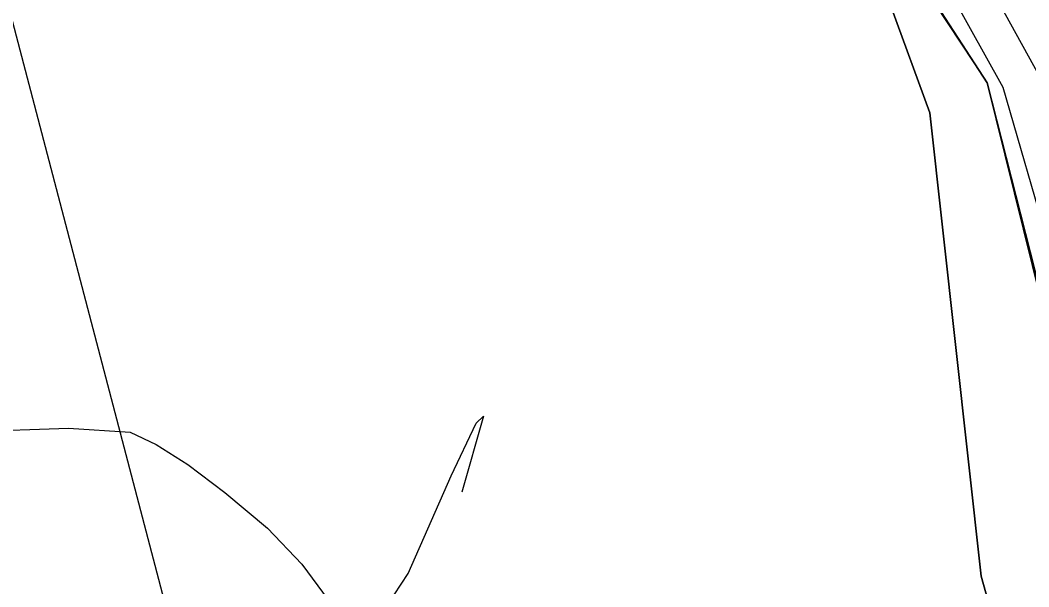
# Model space of a CAD drawing. Extents: x -574342 to -507939, y -1144044 to -1123894.
# Drawn here: x -508411.2 to -508355.2, y -1143374.1 to -1143342.7 of the extents above; entities that cross this region are included whole.
import ezdxf

# ---------------------------------------------------------------- set-up
doc = ezdxf.new("R2010")
doc.units = 0
for name, color, linetype in [('01_PARCELY_NAVRH_PC', 7, 'Continuous'), ('01_PARCELY_NAVRH_VHO', 7, 'Continuous'), ('05_VHO_V_NÁDRŽ_STAV', 7, 'Continuous'), ('05_VHO_V_TOK_STAV', 7, 'Continuous'), ('51', 7, 'Continuous'), ('55', 7, 'Continuous'), ('60', 7, 'Continuous'), ('VRST VEDL', 7, 'Continuous')]:
    doc.layers.add(name, color=color, linetype=linetype)

msp = doc.modelspace()

# ---------------------------------------------------------------- linework, layer by layer
at = {"layer": '01_PARCELY_NAVRH_PC'}
msp.add_lwpolyline([(-508397.53, -1143325.93), (-508394.5, -1143317.14), (-508377.05, -1143323.29), (-508363.05, -1143330.55), (-508352.96, -1143343.32), (-508344.87, -1143376.79), (-508339.52, -1143391.27), (-508327.86, -1143416.88), (-508328.32, -1143431.04), (-508330.46, -1143435.46), (-508335.26, -1143435.36), (-508332.66, -1143429.91), (-508332.21, -1143424.5), (-508336.31, -1143410.38), (-508344.81, -1143391.35), (-508348.55, -1143381.54), (-508357.56, -1143346.15), (-508363.15, -1143337.53), (-508370.86, -1143331.67), (-508380.92, -1143326.77), (-508388.37, -1143325.84)], close=True, dxfattribs=at)
at = {"layer": '01_PARCELY_NAVRH_VHO'}
msp.add_lwpolyline([(-508425.23, -1143400.39), (-508448.26, -1143343.08), (-508432.21, -1143324.29), (-508414.59, -1143317.71), (-508412.73, -1143323), (-508402.47, -1143323.55), (-508397.53, -1143325.93), (-508388.37, -1143325.84), (-508380.92, -1143326.77), (-508370.86, -1143331.67), (-508363.15, -1143337.53), (-508357.56, -1143346.15), (-508348.55, -1143381.54)], dxfattribs=at)
at = {"layer": '05_VHO_V_NÁDRŽ_STAV'}
msp.add_lwpolyline([(-508421.04, -1143398.5), (-508435.23, -1143353.37), (-508436.55, -1143347.52), (-508434.17, -1143342.98), (-508418.32, -1143334.12), (-508414.306, -1143332.655), (-508412.37, -1143331.74), (-508405, -1143329.35), (-508396.85, -1143328.19), (-508388.18, -1143328.1), (-508381.94, -1143328.58), (-508371.85, -1143333.32), (-508365.54, -1143338.18), (-508362.9, -1143341.9), (-508360.75, -1143347.81), (-508357.9, -1143373.51), (-508353.94, -1143387.64)], dxfattribs=at)
at = {"layer": '05_VHO_V_TOK_STAV'}
msp.add_lwpolyline([(-508396.743, -1143399.678), (-508414.306, -1143332.655)], dxfattribs=at)
at = {"layer": '51'}
msp.add_lwpolyline([(-508340.68, -1143425.01), (-508340.54, -1143421.17), (-508353.94, -1143387.64), (-508357.9, -1143373.51), (-508360.75, -1143347.81), (-508362.9, -1143341.9), (-508365.54, -1143338.18), (-508371.85, -1143333.32), (-508381.94, -1143328.58), (-508388.18, -1143328.1), (-508396.85, -1143328.19), (-508405, -1143329.35), (-508412.37, -1143331.74)], dxfattribs=at)
msp.add_lwpolyline([(-508340.68, -1143425.01), (-508340.54, -1143421.17), (-508353.94, -1143387.64), (-508357.9, -1143373.51), (-508360.75, -1143347.81), (-508362.9, -1143341.9), (-508365.54, -1143338.18), (-508371.85, -1143333.32), (-508381.94, -1143328.58), (-508388.18, -1143328.1), (-508396.85, -1143328.19), (-508405, -1143329.35), (-508412.37, -1143331.74)], dxfattribs=at)
at = {"layer": '55'}
for points in [[(-508393.66, -1143322.44), (-508382.68, -1143323.47), (-508376.45, -1143325.15), (-508366.92, -1143330.67), (-508358.73, -1143338.39), (-508354.7, -1143345.72), (-508352.28, -1143354.77), (-508347.38, -1143374.29), (-508342.44, -1143388.83), (-508331.65, -1143412.49), (-508329.2, -1143422.38), (-508329.6, -1143428.67), (-508331.43, -1143434.48), (-508334.29, -1143439.6)], [(-508393.66, -1143322.44), (-508382.68, -1143323.47), (-508376.45, -1143325.15), (-508366.92, -1143330.67), (-508358.73, -1143338.39), (-508354.7, -1143345.72), (-508352.28, -1143354.77), (-508347.38, -1143374.29), (-508342.44, -1143388.83), (-508331.65, -1143412.49), (-508329.2, -1143422.38), (-508329.6, -1143428.67), (-508331.43, -1143434.48), (-508334.29, -1143439.6)], [(-508337.06, -1143438.28), (-508334.29, -1143435.16), (-508331.72, -1143428.98), (-508331.25, -1143422.55), (-508333.51, -1143413.22), (-508344.12, -1143389.56), (-508349.28, -1143374.75), (-508354.11, -1143355.29), (-508356.67, -1143346.4), (-508360.4, -1143339.71), (-508368.26, -1143332.28), (-508377.14, -1143327.32), (-508382.88, -1143325.62), (-508393.79, -1143324.58)], [(-508337.06, -1143438.28), (-508334.29, -1143435.16), (-508331.72, -1143428.98), (-508331.25, -1143422.55), (-508333.51, -1143413.22), (-508344.12, -1143389.56), (-508349.28, -1143374.75), (-508354.11, -1143355.29), (-508356.67, -1143346.4), (-508360.4, -1143339.71), (-508368.26, -1143332.28), (-508377.14, -1143327.32), (-508382.88, -1143325.62), (-508393.79, -1143324.58)]]:
    msp.add_lwpolyline(points, dxfattribs=at)
at = {"layer": '60'}
msp.add_lwpolyline([(-508338.69, -1143438.96), (-508335.26, -1143435.36), (-508332.63, -1143429.65), (-508332.36, -1143423.38), (-508336.66, -1143409.27), (-508344.75, -1143391.37), (-508349.01, -1143380.62), (-508357.57, -1143346.13), (-508363.29, -1143337.44), (-508371.02, -1143331.59), (-508380.92, -1143326.77), (-508388.37, -1143325.84)], dxfattribs=at)
msp.add_lwpolyline([(-508338.69, -1143438.96), (-508335.26, -1143435.36), (-508332.63, -1143429.65), (-508332.36, -1143423.38), (-508336.66, -1143409.27), (-508344.75, -1143391.37), (-508349.01, -1143380.62), (-508357.57, -1143346.13), (-508363.29, -1143337.44), (-508371.02, -1143331.59), (-508380.92, -1143326.77), (-508388.37, -1143325.84)], dxfattribs=at)
at = {"layer": 'VRST VEDL'}
for points in [[(-508391.64, -1143376.325), (-508389.706, -1143373.37), (-508387.317, -1143367.948), (-508385.925, -1143365.037), (-508385.528, -1143364.638), (-508386.729, -1143368.862)], [(-508413.967, -1143365.489), (-508408.555, -1143365.298), (-508405.127, -1143365.536), (-508403.683, -1143366.203), (-508401.933, -1143367.313), (-508399.879, -1143368.866), (-508397.52, -1143370.862), (-508395.607, -1143372.851), (-508394.14, -1143374.836)]]:
    msp.add_lwpolyline(points, dxfattribs=at)

doc.saveas('drawing.dxf')
